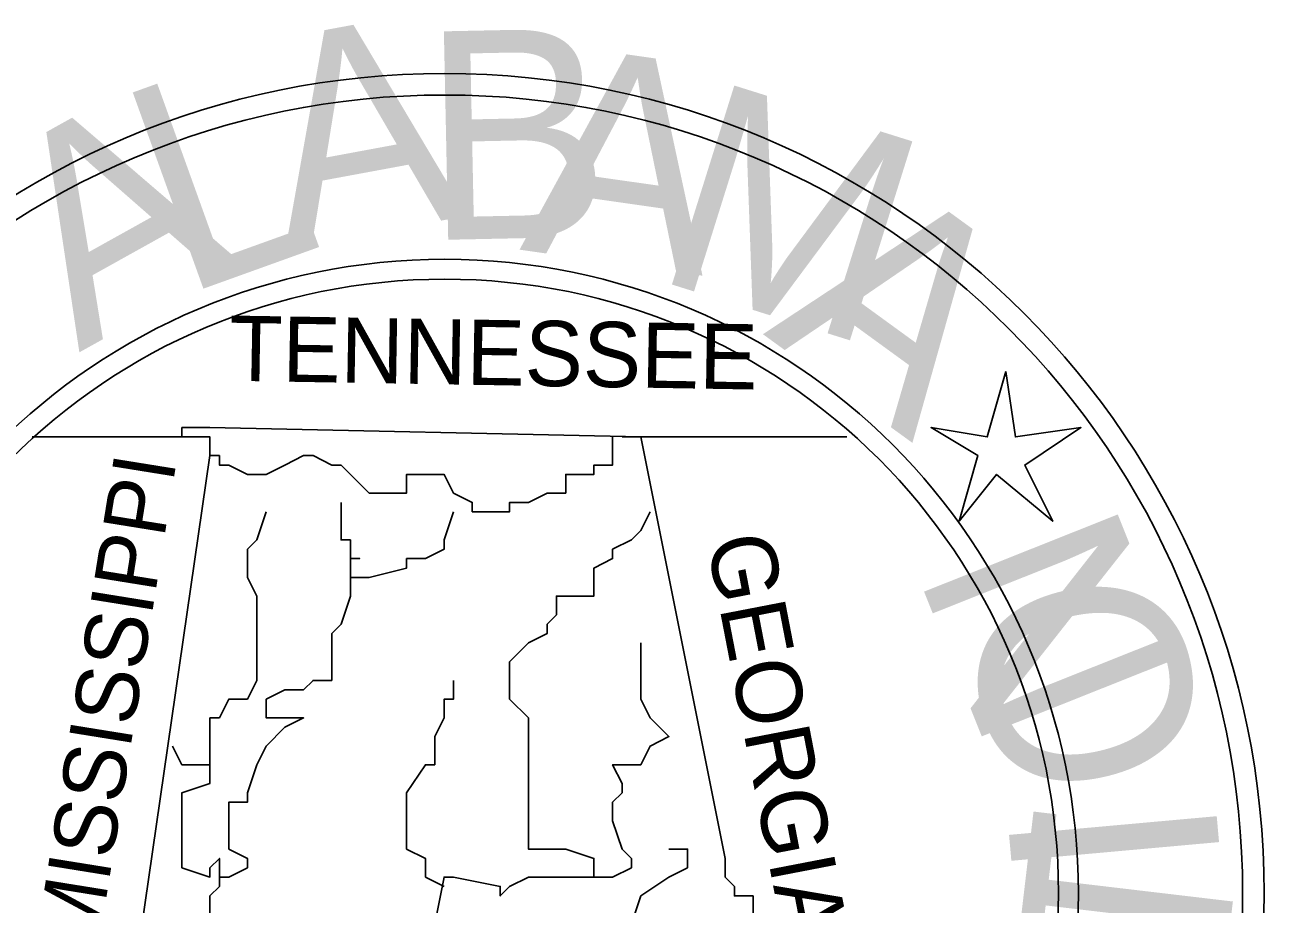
# Model space of a CAD drawing. Extents: x -12822 to 16384, y -6351 to 1913.
# Drawn here: x 65.86 to 100.64, y -4800.61 to -4775.94 of the extents above; entities that cross this region are included whole.
import ezdxf

# ---------------------------------------------------------------- set-up
doc = ezdxf.new("R2010")
doc.units = 0
doc.layers.add('great seal', color=7, linetype='Continuous')

msp = doc.modelspace()

# ---------------------------------------------------------------- linework, layer by layer
at = {"layer": 'great seal'}
for p, q in [((71.058, -4787.502), (66.066, -4787.502)), ((71.058, -4787.502), (66.066, -4787.502)), ((71.058, -4787.502), (66.066, -4787.502)), ((82.62, -4787.502), (88.926, -4787.502)), ((82.62, -4787.502), (88.926, -4787.502)), ((82.62, -4787.502), (88.926, -4787.502)), ((77.627, -4800.115), (77.627, -4800.115)), ((77.627, -4800.115), (77.627, -4800.115)), ((77.627, -4800.115), (77.627, -4800.115)), ((77.627, -4800.115), (77.627, -4800.115)), ((77.627, -4800.115), (77.627, -4800.115)), ((77.627, -4800.115), (77.627, -4800.115))]:
    msp.add_line(p, q, dxfattribs=at)
msp.add_lwpolyline([(93.393, -4785.663), (93.656, -4787.502), (95.495, -4787.24), (93.919, -4788.291), (94.707, -4789.867), (93.13, -4788.553), (92.079, -4789.867), (92.605, -4788.028), (91.291, -4787.24), (92.868, -4787.502)], close=True, dxfattribs=at)
msp.add_lwpolyline([(93.393, -4785.663), (93.656, -4787.502), (95.495, -4787.24), (93.919, -4788.291), (94.707, -4789.867), (93.13, -4788.553), (92.079, -4789.867), (92.605, -4788.028), (91.291, -4787.24), (92.868, -4787.502)], close=True, dxfattribs=at)
msp.add_lwpolyline([(93.393, -4785.663), (93.656, -4787.502), (95.495, -4787.24), (93.919, -4788.291), (94.707, -4789.867), (93.13, -4788.553), (92.079, -4789.867), (92.605, -4788.028), (91.291, -4787.24), (92.868, -4787.502)], close=True, dxfattribs=at)
for points in [[(68.693, -4804.319), (71.058, -4788.028), (71.058, -4787.502), (71.058, -4787.502), (71.058, -4787.502), (70.27, -4787.502), (70.27, -4787.24), (71.058, -4787.24), (83.145, -4787.502), (85.51, -4799.327), (85.51, -4799.852), (85.773, -4800.115), (85.773, -4800.378), (85.773, -4800.378), (86.299, -4800.378), (86.299, -4801.166)], [(68.693, -4804.319), (71.058, -4788.028), (71.058, -4787.502), (71.058, -4787.502), (71.058, -4787.502), (70.27, -4787.502), (70.27, -4787.24), (71.058, -4787.24), (83.145, -4787.502), (85.51, -4799.327), (85.51, -4799.852), (85.773, -4800.115), (85.773, -4800.378), (85.773, -4800.378), (86.299, -4800.378), (86.299, -4801.166)], [(68.693, -4804.319), (71.058, -4788.028), (71.058, -4787.502), (71.058, -4787.502), (71.058, -4787.502), (70.27, -4787.502), (70.27, -4787.24), (71.058, -4787.24), (83.145, -4787.502), (85.51, -4799.327), (85.51, -4799.852), (85.773, -4800.115), (85.773, -4800.378), (85.773, -4800.378), (86.299, -4800.378), (86.299, -4801.166)], [(82.357, -4787.502), (82.357, -4787.502), (82.357, -4787.502), (82.357, -4788.028), (82.357, -4788.291), (82.357, -4788.291), (81.832, -4788.291), (81.832, -4788.291), (81.832, -4788.553), (81.043, -4788.553), (81.043, -4789.079), (80.518, -4789.079), (79.992, -4789.342), (79.729, -4789.342), (79.467, -4789.342), (79.467, -4789.604), (79.204, -4789.604), (79.204, -4789.604), (78.416, -4789.604), (78.416, -4789.604), (78.416, -4789.342), (77.89, -4789.079), (77.627, -4788.553), (77.627, -4788.553), (77.102, -4788.553), (76.576, -4788.553), (76.576, -4789.079), (75.525, -4789.079), (75, -4788.553), (74.737, -4788.291), (74.474, -4788.291), (73.949, -4788.028), (73.686, -4788.028), (73.16, -4788.291), (73.16, -4788.291), (72.635, -4788.553), (72.372, -4788.553), (72.109, -4788.553), (71.584, -4788.291), (71.584, -4788.291), (71.584, -4788.291), (71.321, -4788.291), (71.321, -4788.291), (71.321, -4788.291), (71.321, -4788.028), (71.058, -4788.028), (71.058, -4787.502), (71.058, -4787.502), (71.058, -4787.502)], [(82.357, -4787.502), (82.357, -4787.502), (82.357, -4787.502), (82.357, -4788.028), (82.357, -4788.291), (82.357, -4788.291), (81.832, -4788.291), (81.832, -4788.291), (81.832, -4788.553), (81.043, -4788.553), (81.043, -4789.079), (80.518, -4789.079), (79.992, -4789.342), (79.729, -4789.342), (79.467, -4789.342), (79.467, -4789.604), (79.204, -4789.604), (79.204, -4789.604), (78.416, -4789.604), (78.416, -4789.604), (78.416, -4789.342), (77.89, -4789.079), (77.627, -4788.553), (77.627, -4788.553), (77.102, -4788.553), (76.576, -4788.553), (76.576, -4789.079), (75.525, -4789.079), (75, -4788.553), (74.737, -4788.291), (74.474, -4788.291), (73.949, -4788.028), (73.686, -4788.028), (73.16, -4788.291), (73.16, -4788.291), (72.635, -4788.553), (72.372, -4788.553), (72.109, -4788.553), (71.584, -4788.291), (71.584, -4788.291), (71.584, -4788.291), (71.321, -4788.291), (71.321, -4788.291), (71.321, -4788.291), (71.321, -4788.028), (71.058, -4788.028), (71.058, -4787.502), (71.058, -4787.502), (71.058, -4787.502)], [(82.357, -4787.502), (82.357, -4787.502), (82.357, -4787.502), (82.357, -4788.028), (82.357, -4788.291), (82.357, -4788.291), (81.832, -4788.291), (81.832, -4788.291), (81.832, -4788.553), (81.043, -4788.553), (81.043, -4789.079), (80.518, -4789.079), (79.992, -4789.342), (79.729, -4789.342), (79.467, -4789.342), (79.467, -4789.604), (79.204, -4789.604), (79.204, -4789.604), (78.416, -4789.604), (78.416, -4789.604), (78.416, -4789.342), (77.89, -4789.079), (77.627, -4788.553), (77.627, -4788.553), (77.102, -4788.553), (76.576, -4788.553), (76.576, -4789.079), (75.525, -4789.079), (75, -4788.553), (74.737, -4788.291), (74.474, -4788.291), (73.949, -4788.028), (73.686, -4788.028), (73.16, -4788.291), (73.16, -4788.291), (72.635, -4788.553), (72.372, -4788.553), (72.109, -4788.553), (71.584, -4788.291), (71.584, -4788.291), (71.584, -4788.291), (71.321, -4788.291), (71.321, -4788.291), (71.321, -4788.291), (71.321, -4788.028), (71.058, -4788.028), (71.058, -4787.502), (71.058, -4787.502), (71.058, -4787.502)], [(75, -4791.444), (75, -4791.181), (75, -4790.918), (75.262, -4790.918), (75, -4790.918), (75, -4790.655), (75, -4790.393), (74.737, -4790.393), (74.737, -4790.13), (74.737, -4789.604), (74.737, -4789.342)], [(75, -4791.444), (75, -4791.181), (75, -4790.918), (75.262, -4790.918), (75, -4790.918), (75, -4790.655), (75, -4790.393), (74.737, -4790.393), (74.737, -4790.13), (74.737, -4789.604), (74.737, -4789.342)], [(75, -4791.444), (75, -4791.181), (75, -4790.918), (75.262, -4790.918), (75, -4790.918), (75, -4790.655), (75, -4790.393), (74.737, -4790.393), (74.737, -4790.13), (74.737, -4789.604), (74.737, -4789.342)], [(71.058, -4796.699), (71.058, -4796.174), (71.058, -4795.911), (71.058, -4795.385), (71.321, -4795.385), (71.584, -4794.86), (72.109, -4794.86), (72.372, -4794.334), (72.372, -4793.283), (72.372, -4792.758), (72.372, -4792.495), (72.372, -4791.969), (72.109, -4791.444), (72.109, -4790.918), (72.109, -4790.655), (72.372, -4790.393), (72.635, -4789.604)], [(71.058, -4796.699), (71.058, -4796.174), (71.058, -4795.911), (71.058, -4795.385), (71.321, -4795.385), (71.584, -4794.86), (72.109, -4794.86), (72.372, -4794.334), (72.372, -4793.283), (72.372, -4792.758), (72.372, -4792.495), (72.372, -4791.969), (72.109, -4791.444), (72.109, -4790.918), (72.109, -4790.655), (72.372, -4790.393), (72.635, -4789.604)], [(71.058, -4796.699), (71.058, -4796.174), (71.058, -4795.911), (71.058, -4795.385), (71.321, -4795.385), (71.584, -4794.86), (72.109, -4794.86), (72.372, -4794.334), (72.372, -4793.283), (72.372, -4792.758), (72.372, -4792.495), (72.372, -4791.969), (72.109, -4791.444), (72.109, -4790.918), (72.109, -4790.655), (72.372, -4790.393), (72.635, -4789.604)], [(71.321, -4799.852), (71.321, -4799.852), (71.584, -4799.852), (71.584, -4799.852), (72.109, -4799.589), (72.109, -4799.327), (71.584, -4799.064), (71.584, -4799.064), (71.584, -4798.276), (71.584, -4797.75), (72.109, -4797.75), (72.109, -4797.487), (72.372, -4796.699), (72.635, -4796.174), (73.16, -4795.648), (73.686, -4795.385), (73.16, -4795.385), (72.635, -4795.385), (72.635, -4794.86), (73.16, -4794.597), (73.16, -4794.597), (73.686, -4794.597), (73.949, -4794.334), (73.949, -4794.334), (74.474, -4794.334), (74.474, -4793.809), (74.474, -4793.283), (74.474, -4793.283), (74.474, -4793.02), (74.737, -4792.758), (75, -4791.969), (75, -4791.969), (75, -4791.444), (75.262, -4791.444), (75.525, -4791.444), (75.525, -4791.444), (76.576, -4791.181), (76.576, -4790.918), (77.102, -4790.918), (77.627, -4790.655), (77.627, -4790.393), (77.89, -4789.604)], [(71.321, -4799.852), (71.321, -4799.852), (71.584, -4799.852), (71.584, -4799.852), (72.109, -4799.589), (72.109, -4799.327), (71.584, -4799.064), (71.584, -4799.064), (71.584, -4798.276), (71.584, -4797.75), (72.109, -4797.75), (72.109, -4797.487), (72.372, -4796.699), (72.635, -4796.174), (73.16, -4795.648), (73.686, -4795.385), (73.16, -4795.385), (72.635, -4795.385), (72.635, -4794.86), (73.16, -4794.597), (73.16, -4794.597), (73.686, -4794.597), (73.949, -4794.334), (73.949, -4794.334), (74.474, -4794.334), (74.474, -4793.809), (74.474, -4793.283), (74.474, -4793.283), (74.474, -4793.02), (74.737, -4792.758), (75, -4791.969), (75, -4791.969), (75, -4791.444), (75.262, -4791.444), (75.525, -4791.444), (75.525, -4791.444), (76.576, -4791.181), (76.576, -4790.918), (77.102, -4790.918), (77.627, -4790.655), (77.627, -4790.393), (77.89, -4789.604)], [(71.321, -4799.852), (71.321, -4799.852), (71.584, -4799.852), (71.584, -4799.852), (72.109, -4799.589), (72.109, -4799.327), (71.584, -4799.064), (71.584, -4799.064), (71.584, -4798.276), (71.584, -4797.75), (72.109, -4797.75), (72.109, -4797.487), (72.372, -4796.699), (72.635, -4796.174), (73.16, -4795.648), (73.686, -4795.385), (73.16, -4795.385), (72.635, -4795.385), (72.635, -4794.86), (73.16, -4794.597), (73.16, -4794.597), (73.686, -4794.597), (73.949, -4794.334), (73.949, -4794.334), (74.474, -4794.334), (74.474, -4793.809), (74.474, -4793.283), (74.474, -4793.283), (74.474, -4793.02), (74.737, -4792.758), (75, -4791.969), (75, -4791.969), (75, -4791.444), (75.262, -4791.444), (75.525, -4791.444), (75.525, -4791.444), (76.576, -4791.181), (76.576, -4790.918), (77.102, -4790.918), (77.627, -4790.655), (77.627, -4790.393), (77.89, -4789.604)], [(81.832, -4799.852), (81.832, -4799.327), (81.043, -4799.064), (80.78, -4799.064), (79.992, -4799.064), (79.992, -4797.75), (79.992, -4797.75), (79.992, -4797.487), (79.992, -4796.699), (79.992, -4796.174), (79.992, -4795.385), (79.467, -4794.86), (79.467, -4793.809), (79.992, -4793.283), (80.518, -4793.02), (80.518, -4792.758), (80.78, -4792.495), (80.78, -4791.969), (81.832, -4791.969), (81.832, -4791.444), (81.832, -4791.181), (82.357, -4790.918), (82.357, -4790.655), (82.883, -4790.393), (83.145, -4790.13), (83.408, -4789.604)], [(81.832, -4799.852), (81.832, -4799.327), (81.043, -4799.064), (80.78, -4799.064), (79.992, -4799.064), (79.992, -4797.75), (79.992, -4797.75), (79.992, -4797.487), (79.992, -4796.699), (79.992, -4796.174), (79.992, -4795.385), (79.467, -4794.86), (79.467, -4793.809), (79.992, -4793.283), (80.518, -4793.02), (80.518, -4792.758), (80.78, -4792.495), (80.78, -4791.969), (81.832, -4791.969), (81.832, -4791.444), (81.832, -4791.181), (82.357, -4790.918), (82.357, -4790.655), (82.883, -4790.393), (83.145, -4790.13), (83.408, -4789.604)], [(81.832, -4799.852), (81.832, -4799.327), (81.043, -4799.064), (80.78, -4799.064), (79.992, -4799.064), (79.992, -4797.75), (79.992, -4797.75), (79.992, -4797.487), (79.992, -4796.699), (79.992, -4796.174), (79.992, -4795.385), (79.467, -4794.86), (79.467, -4793.809), (79.992, -4793.283), (80.518, -4793.02), (80.518, -4792.758), (80.78, -4792.495), (80.78, -4791.969), (81.832, -4791.969), (81.832, -4791.444), (81.832, -4791.181), (82.357, -4790.918), (82.357, -4790.655), (82.883, -4790.393), (83.145, -4790.13), (83.408, -4789.604)], [(77.365, -4801.166), (77.627, -4799.852), (77.89, -4799.852), (79.204, -4800.115), (79.204, -4800.378), (79.467, -4800.115), (79.992, -4799.852), (80.78, -4799.852), (81.832, -4799.852), (82.357, -4799.852), (82.883, -4799.589), (82.883, -4799.327), (82.62, -4799.064), (82.62, -4799.064), (82.357, -4798.276), (82.357, -4797.75), (82.62, -4797.487), (82.62, -4797.225), (82.357, -4796.699), (83.145, -4796.699), (83.408, -4796.174), (83.934, -4795.911), (83.408, -4795.385), (83.408, -4795.385), (83.145, -4794.86), (83.145, -4794.334), (83.145, -4793.283)], [(77.365, -4801.166), (77.627, -4799.852), (77.89, -4799.852), (79.204, -4800.115), (79.204, -4800.378), (79.467, -4800.115), (79.992, -4799.852), (80.78, -4799.852), (81.832, -4799.852), (82.357, -4799.852), (82.883, -4799.589), (82.883, -4799.327), (82.62, -4799.064), (82.62, -4799.064), (82.357, -4798.276), (82.357, -4797.75), (82.62, -4797.487), (82.62, -4797.225), (82.357, -4796.699), (83.145, -4796.699), (83.408, -4796.174), (83.934, -4795.911), (83.408, -4795.385), (83.408, -4795.385), (83.145, -4794.86), (83.145, -4794.334), (83.145, -4793.283)], [(77.365, -4801.166), (77.627, -4799.852), (77.89, -4799.852), (79.204, -4800.115), (79.204, -4800.378), (79.467, -4800.115), (79.992, -4799.852), (80.78, -4799.852), (81.832, -4799.852), (82.357, -4799.852), (82.883, -4799.589), (82.883, -4799.327), (82.62, -4799.064), (82.62, -4799.064), (82.357, -4798.276), (82.357, -4797.75), (82.62, -4797.487), (82.62, -4797.225), (82.357, -4796.699), (83.145, -4796.699), (83.408, -4796.174), (83.934, -4795.911), (83.408, -4795.385), (83.408, -4795.385), (83.145, -4794.86), (83.145, -4794.334), (83.145, -4793.283)], [(77.627, -4800.115), (77.102, -4799.852), (77.102, -4799.589), (77.102, -4799.327), (76.576, -4799.064), (76.576, -4798.276), (76.576, -4797.75), (76.576, -4797.487), (76.576, -4797.487), (77.102, -4796.699), (77.365, -4796.699), (77.365, -4795.911), (77.627, -4795.385), (77.627, -4795.385), (77.627, -4794.86), (77.89, -4794.86), (77.89, -4794.334)], [(77.627, -4800.115), (77.102, -4799.852), (77.102, -4799.589), (77.102, -4799.327), (76.576, -4799.064), (76.576, -4798.276), (76.576, -4797.75), (76.576, -4797.487), (76.576, -4797.487), (77.102, -4796.699), (77.365, -4796.699), (77.365, -4795.911), (77.627, -4795.385), (77.627, -4795.385), (77.627, -4794.86), (77.89, -4794.86), (77.89, -4794.334)], [(77.627, -4800.115), (77.102, -4799.852), (77.102, -4799.589), (77.102, -4799.327), (76.576, -4799.064), (76.576, -4798.276), (76.576, -4797.75), (76.576, -4797.487), (76.576, -4797.487), (77.102, -4796.699), (77.365, -4796.699), (77.365, -4795.911), (77.627, -4795.385), (77.627, -4795.385), (77.627, -4794.86), (77.89, -4794.86), (77.89, -4794.334)], [(71.058, -4801.429), (71.058, -4800.378), (71.058, -4800.378), (71.321, -4800.115), (71.321, -4799.852), (71.321, -4799.327), (71.058, -4799.589), (71.058, -4799.852), (70.27, -4799.589), (70.27, -4799.327), (70.27, -4799.064), (70.27, -4799.064), (70.27, -4797.75), (70.27, -4797.75), (70.27, -4797.487), (71.058, -4797.225), (71.058, -4796.699), (70.27, -4796.699), (70.007, -4796.174), (70.007, -4796.174)], [(71.058, -4801.429), (71.058, -4800.378), (71.058, -4800.378), (71.321, -4800.115), (71.321, -4799.852), (71.321, -4799.327), (71.058, -4799.589), (71.058, -4799.852), (70.27, -4799.589), (70.27, -4799.327), (70.27, -4799.064), (70.27, -4799.064), (70.27, -4797.75), (70.27, -4797.75), (70.27, -4797.487), (71.058, -4797.225), (71.058, -4796.699), (70.27, -4796.699), (70.007, -4796.174), (70.007, -4796.174)], [(71.058, -4801.429), (71.058, -4800.378), (71.058, -4800.378), (71.321, -4800.115), (71.321, -4799.852), (71.321, -4799.327), (71.058, -4799.589), (71.058, -4799.852), (70.27, -4799.589), (70.27, -4799.327), (70.27, -4799.064), (70.27, -4799.064), (70.27, -4797.75), (70.27, -4797.75), (70.27, -4797.487), (71.058, -4797.225), (71.058, -4796.699), (70.27, -4796.699), (70.007, -4796.174), (70.007, -4796.174)], [(79.204, -4806.947), (79.204, -4806.947), (79.204, -4806.159), (79.467, -4805.896), (79.467, -4805.633), (79.467, -4805.107), (79.729, -4805.107), (79.992, -4804.582), (80.78, -4804.319), (81.043, -4803.794), (81.832, -4803.794), (81.832, -4803.268), (82.357, -4802.217), (82.357, -4801.692), (82.357, -4801.692), (82.357, -4801.429), (82.62, -4801.429), (82.883, -4801.166), (83.145, -4800.378), (83.934, -4799.852), (84.459, -4799.589), (84.459, -4799.327), (84.459, -4799.064), (83.934, -4799.064)], [(79.204, -4806.947), (79.204, -4806.947), (79.204, -4806.159), (79.467, -4805.896), (79.467, -4805.633), (79.467, -4805.107), (79.729, -4805.107), (79.992, -4804.582), (80.78, -4804.319), (81.043, -4803.794), (81.832, -4803.794), (81.832, -4803.268), (82.357, -4802.217), (82.357, -4801.692), (82.357, -4801.692), (82.357, -4801.429), (82.62, -4801.429), (82.883, -4801.166), (83.145, -4800.378), (83.934, -4799.852), (84.459, -4799.589), (84.459, -4799.327), (84.459, -4799.064), (83.934, -4799.064)], [(79.204, -4806.947), (79.204, -4806.947), (79.204, -4806.159), (79.467, -4805.896), (79.467, -4805.633), (79.467, -4805.107), (79.729, -4805.107), (79.992, -4804.582), (80.78, -4804.319), (81.043, -4803.794), (81.832, -4803.794), (81.832, -4803.268), (82.357, -4802.217), (82.357, -4801.692), (82.357, -4801.692), (82.357, -4801.429), (82.62, -4801.429), (82.883, -4801.166), (83.145, -4800.378), (83.934, -4799.852), (84.459, -4799.589), (84.459, -4799.327), (84.459, -4799.064), (83.934, -4799.064)]]:
    msp.add_lwpolyline(points, dxfattribs=at)
for radius in [22.994, 22.994, 22.994, 22.389, 22.389, 22.389, 17.779, 17.779, 17.779, 17.222, 17.222, 17.222]:
    msp.add_circle((77.645, -4800.299), radius, dxfattribs=at)

# ---------------------------------------------------------------- texts
for s, height, rotation, p in [('A', 5.851, 10.4972, (73.16, -4782.247)), ('A', 5.851, 10.4972, (73.16, -4782.247)), ('A', 5.851, 10.4972, (73.16, -4782.247)), ('B', 5.848, 1.1955, (77.102, -4781.984)), ('B', 5.848, 1.1955, (77.102, -4781.984)), ('B', 5.848, 1.1955, (77.102, -4781.984)), ('A', 5.848, 351.8938, (79.729, -4782.247)), ('A', 5.848, 351.8938, (79.729, -4782.247)), ('A', 5.848, 351.8938, (79.729, -4782.247)), ('L', 5.851, 19.7988, (70.27, -4783.561)), ('L', 5.851, 19.7988, (70.27, -4783.561)), ('L', 5.851, 19.7988, (70.27, -4783.561)), ('M', 5.851, 342.5921, (83.408, -4783.035)), ('A', 5.851, 29.1005, (67.38, -4785.137)), ('A', 5.851, 29.1005, (67.38, -4785.137)), ('A', 5.851, 29.1005, (67.38, -4785.137)), ('A', 5.848, 323.9887, (86.561, -4784.612)), ('A', 5.848, 323.9887, (86.561, -4784.612)), ('A', 5.848, 323.9887, (86.561, -4784.612)), ('TENNESSEE', 1.8304, 359.041, (71.584, -4785.926)), ('TENNESSEE', 1.8304, 359.041, (71.584, -4785.926)), ('TENNESSEE', 1.8304, 359.041, (71.584, -4785.926)), ('MISSISSIPPI', 1.75474, 80.8531, (67.905, -4801.954)), ('MISSISSIPPI', 1.75474, 80.8531, (67.905, -4801.954)), ('MISSISSIPPI', 1.75474, 80.8531, (67.905, -4801.954)), ('N', 5.851, 111.721, (98.386, -4794.334)), ('N', 5.851, 111.721, (98.386, -4794.334)), ('N', 5.851, 111.721, (98.386, -4794.334)), ('GEORGIA', 1.8446, 280.9296, (84.985, -4790.393)), ('GEORGIA', 1.8446, 280.9296, (84.985, -4790.393)), ('GEORGIA', 1.8446, 280.9296, (84.985, -4790.393)), ('O', 5.851, 103.4326, (99.174, -4796.699)), ('O', 5.851, 103.4326, (99.174, -4796.699)), ('O', 5.851, 103.4326, (99.174, -4796.699)), ('I', 5.851, 95.1442, (99.437, -4799.589)), ('I', 5.851, 95.1442, (99.437, -4799.589)), ('I', 5.851, 95.1442, (99.437, -4799.589)), ('T', 5.851, 83.2565, (99.437, -4803.268)), ('T', 5.851, 83.2565, (99.437, -4803.268)), ('T', 5.851, 83.2565, (99.437, -4803.268))]:
    msp.add_text(s, height=height, rotation=rotation, dxfattribs=at).set_placement(p)

doc.saveas('drawing.dxf')
